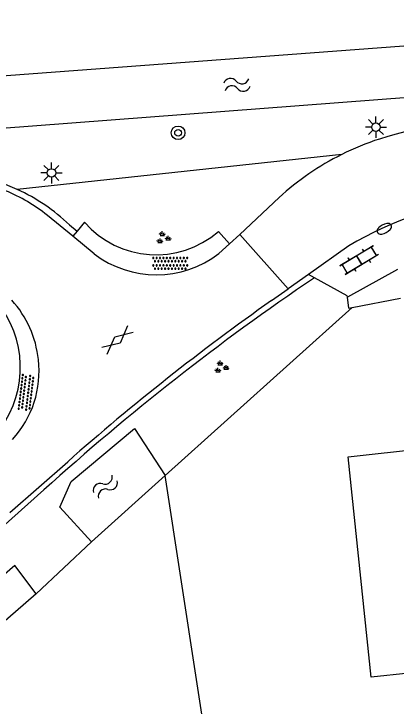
# Model space of a CAD drawing. Extents: x 136000 to 141000, y 400494 to 402006.
# Drawn here: x 137625.36 to 137647.9, y 400918.72 to 400959.51 of the extents above; entities that cross this region are included whole.
import ezdxf

# ---------------------------------------------------------------- set-up
doc = ezdxf.new("R2010")
doc.units = 0
for name, color, linetype in [('gg-afsc-draadraster', 7, 'Continuous'), ('gg-afsc-lijn draadraster', 7, 'Continuous'), ('gg-bbg-bijgebouw', 7, 'Continuous'), ('gg-knt-verharding', 7, 'Continuous'), ('gg-kntw-bovenkant insteek waterloop', 7, 'Continuous'), ('gt-grn-groengrens', 7, 'Continuous'), ('gt-grn-vlakafsluiter', 7, 'Continuous'), ('gt-grn-weggrens', 7, 'Continuous'), ('gt-symb-boom', 7, 'Continuous'), ('gt-symb-brandkraan', 7, 'Continuous'), ('gt-symb-gesloten verharding', 7, 'Continuous'), ('gt-symb-groenvak', 7, 'Continuous'), ('gt-symb-klinker verharding', 7, 'Continuous'), ('gt-symb-lichtmast', 7, 'Continuous'), ('gt-symb-overige verharding', 7, 'Continuous'), ('gt-symb-watersymbool', 7, 'Continuous')]:
    doc.layers.add(name, color=color, linetype=linetype)

# ---------------------------------------------------------------- blocks, each defined once
blk = doc.blocks.new('gt0-GRVAK')
at = {"layer": 'gt-symb-groenvak'}
for p, q in [((-0.11, 0.189), (-0.228, 0.24)), ((-0.182, 0.153), (0.088, 0.153)), ((-0.091, 0.211), (-0.156, 0.322)), ((-0.047, 0.214), (-0.047, 0.393)), ((-0.004, 0.211), (0.061, 0.322)), ((0.015, 0.189), (0.133, 0.24)), ((0.262, -0.052), (0.197, 0.059)), ((0.305, -0.049), (0.305, 0.13)), ((0.349, -0.052), (0.414, 0.059)), ((-0.245, -0.228), (-0.363, -0.177)), ((-0.318, -0.264), (-0.047, -0.264)), ((-0.226, -0.206), (-0.291, -0.095)), ((-0.183, -0.203), (-0.183, -0.024)), ((-0.139, -0.206), (-0.074, -0.095)), ((-0.12, -0.228), (-0.002, -0.177)), ((0.243, -0.074), (0.125, -0.023)), ((0.17, -0.11), (0.441, -0.11)), ((0.368, -0.074), (0.486, -0.023))]:
    blk.add_line(p, q, dxfattribs=at)
blk = doc.blocks.new('gt0-BR')
at = {"layer": 'gt-symb-brandkraan'}
for centre, radius, start, end in [((-0.244, 0), 0.206, 107.5669, 252.4331), ((0.599, -2.664), 3, 106.892, 107.5669), ((0, -0.691), 0.938, 73.108, 106.892), ((-0.599, -2.664), 3, 72.4331, 73.108), ((0.244, 0), 0.206, 287.567, 72.4331), ((0.599, 2.664), 3, 252.4331, 253.108), ((0, 0.691), 0.938, 253.108, 286.8921), ((-0.599, 2.664), 3, 286.8921, 287.567)]:
    blk.add_arc(centre, radius, start, end, dxfattribs=at)
blk = doc.blocks.new('gt0-LMAST')
at = {"layer": 'gt-symb-lichtmast'}
for p, q in [((-0.182, 0.173), (-0.447, 0.438)), ((-0.005, 0.246), (-0.005, 0.621)), ((0.172, 0.173), (0.437, 0.438)), ((-0.255, -0.004), (-0.63, -0.004)), ((-0.182, -0.181), (-0.447, -0.446)), ((-0.005, -0.254), (-0.005, -0.629)), ((0.437, -0.446), (0.172, -0.181)), ((0.245, -0.004), (0.62, -0.004))]:
    blk.add_line(p, q, dxfattribs=at)
blk.add_circle((-0.005, -0.004), 0.25, dxfattribs=at)
blk = doc.blocks.new('gt0-BOOM')
at = {"layer": 'gt-symb-boom'}
for radius in [0.4, 0.2]:
    blk.add_circle((0, 0), radius, dxfattribs=at)
blk = doc.blocks.new('gt0-WA')
at = {"layer": 'gt-symb-watersymbool'}
for centre, start, end in [((-0.323, 0.022), 28.0725, 151.9275), ((0.427, 0.422), 208.0725, 331.9275), ((-0.323, -0.428), 28.0725, 151.9275), ((0.427, -0.028), 208.0725, 331.9275)]:
    blk.add_arc(centre, 0.425, start, end, dxfattribs=at)
blk = doc.blocks.new('gt0-OVH')
at = {"layer": 'gt-symb-overige verharding'}
for points in [[(-0.972, 0.298), (-0.967, 0.308), (-0.965, 0.319), (-0.966, 0.33), (-0.971, 0.34), (-0.978, 0.348), (-0.988, 0.353), (-0.999, 0.355), (-1.01, 0.354), (-1.02, 0.349), (-1.028, 0.342), (-1.033, 0.332), (-1.035, 0.321), (-1.034, 0.31), (-1.029, 0.3), (-1.022, 0.292), (-1.012, 0.287), (-1.001, 0.285), (-0.99, 0.286), (-0.98, 0.291)], [(-0.872, 0.106), (-0.867, 0.116), (-0.865, 0.126), (-0.866, 0.137), (-0.871, 0.147), (-0.878, 0.156), (-0.888, 0.161), (-0.899, 0.163), (-0.91, 0.162), (-0.92, 0.157), (-0.928, 0.15), (-0.933, 0.14), (-0.935, 0.129), (-0.934, 0.118), (-0.929, 0.108), (-0.922, 0.1), (-0.912, 0.095), (-0.901, 0.092), (-0.89, 0.094), (-0.88, 0.098)], [(-0.772, 0.298), (-0.767, 0.308), (-0.765, 0.319), (-0.766, 0.33), (-0.771, 0.34), (-0.778, 0.348), (-0.788, 0.353), (-0.799, 0.355), (-0.81, 0.354), (-0.82, 0.349), (-0.828, 0.342), (-0.833, 0.332), (-0.835, 0.321), (-0.834, 0.31), (-0.829, 0.3), (-0.822, 0.292), (-0.812, 0.287), (-0.801, 0.285), (-0.79, 0.286), (-0.78, 0.291)], [(-0.672, 0.106), (-0.667, 0.116), (-0.665, 0.126), (-0.666, 0.137), (-0.671, 0.147), (-0.678, 0.156), (-0.688, 0.161), (-0.699, 0.163), (-0.71, 0.162), (-0.72, 0.157), (-0.728, 0.15), (-0.733, 0.14), (-0.735, 0.129), (-0.734, 0.118), (-0.729, 0.108), (-0.722, 0.1), (-0.712, 0.095), (-0.701, 0.092), (-0.69, 0.094), (-0.68, 0.098)], [(-0.572, 0.298), (-0.567, 0.308), (-0.565, 0.319), (-0.566, 0.33), (-0.571, 0.34), (-0.578, 0.348), (-0.588, 0.353), (-0.599, 0.355), (-0.61, 0.354), (-0.62, 0.349), (-0.628, 0.342), (-0.633, 0.332), (-0.635, 0.321), (-0.634, 0.31), (-0.629, 0.3), (-0.622, 0.292), (-0.612, 0.287), (-0.601, 0.285), (-0.59, 0.286), (-0.58, 0.291)], [(-0.472, 0.106), (-0.467, 0.116), (-0.465, 0.126), (-0.466, 0.137), (-0.471, 0.147), (-0.478, 0.156), (-0.488, 0.161), (-0.499, 0.163), (-0.51, 0.162), (-0.52, 0.157), (-0.528, 0.15), (-0.533, 0.14), (-0.535, 0.129), (-0.534, 0.118), (-0.529, 0.108), (-0.522, 0.1), (-0.512, 0.095), (-0.501, 0.092), (-0.49, 0.094), (-0.48, 0.098)], [(-0.372, 0.298), (-0.367, 0.308), (-0.365, 0.319), (-0.366, 0.33), (-0.371, 0.34), (-0.378, 0.348), (-0.388, 0.353), (-0.399, 0.355), (-0.41, 0.354), (-0.42, 0.349), (-0.428, 0.342), (-0.433, 0.332), (-0.435, 0.321), (-0.434, 0.31), (-0.429, 0.3), (-0.422, 0.292), (-0.412, 0.287), (-0.401, 0.285), (-0.39, 0.286), (-0.38, 0.291)], [(-0.272, 0.106), (-0.267, 0.116), (-0.265, 0.126), (-0.266, 0.137), (-0.271, 0.147), (-0.278, 0.156), (-0.288, 0.161), (-0.299, 0.163), (-0.31, 0.162), (-0.32, 0.157), (-0.328, 0.15), (-0.333, 0.14), (-0.335, 0.129), (-0.334, 0.118), (-0.329, 0.108), (-0.322, 0.1), (-0.312, 0.095), (-0.301, 0.092), (-0.29, 0.094), (-0.28, 0.098)], [(-0.172, 0.298), (-0.167, 0.308), (-0.165, 0.319), (-0.166, 0.33), (-0.171, 0.34), (-0.178, 0.348), (-0.188, 0.353), (-0.199, 0.355), (-0.21, 0.354), (-0.22, 0.349), (-0.228, 0.342), (-0.233, 0.332), (-0.235, 0.321), (-0.234, 0.31), (-0.229, 0.3), (-0.222, 0.292), (-0.212, 0.287), (-0.201, 0.285), (-0.19, 0.286), (-0.18, 0.291)], [(-0.072, 0.106), (-0.067, 0.116), (-0.065, 0.126), (-0.066, 0.137), (-0.071, 0.147), (-0.078, 0.156), (-0.088, 0.161), (-0.099, 0.163), (-0.11, 0.162), (-0.12, 0.157), (-0.128, 0.15), (-0.133, 0.14), (-0.135, 0.129), (-0.134, 0.118), (-0.129, 0.108), (-0.122, 0.1), (-0.112, 0.095), (-0.101, 0.092), (-0.09, 0.094), (-0.08, 0.098)], [(0.028, 0.298), (0.033, 0.308), (0.035, 0.319), (0.034, 0.33), (0.029, 0.34), (0.022, 0.348), (0.012, 0.353), (0.001, 0.355), (-0.01, 0.354), (-0.02, 0.349), (-0.028, 0.342), (-0.033, 0.332), (-0.035, 0.321), (-0.034, 0.31), (-0.029, 0.3), (-0.022, 0.292), (-0.012, 0.287), (-0.001, 0.285), (0.01, 0.286), (0.02, 0.291)], [(0.128, 0.106), (0.133, 0.116), (0.135, 0.126), (0.134, 0.137), (0.129, 0.147), (0.122, 0.156), (0.112, 0.161), (0.101, 0.163), (0.09, 0.162), (0.08, 0.157), (0.072, 0.15), (0.067, 0.14), (0.065, 0.129), (0.066, 0.118), (0.071, 0.108), (0.078, 0.1), (0.088, 0.095), (0.099, 0.092), (0.11, 0.094), (0.12, 0.098)], [(0.228, 0.298), (0.233, 0.308), (0.235, 0.319), (0.234, 0.33), (0.229, 0.34), (0.222, 0.348), (0.212, 0.353), (0.201, 0.355), (0.19, 0.354), (0.18, 0.349), (0.172, 0.342), (0.167, 0.332), (0.165, 0.321), (0.166, 0.31), (0.171, 0.3), (0.178, 0.292), (0.188, 0.287), (0.199, 0.285), (0.21, 0.286), (0.22, 0.291)], [(0.328, 0.106), (0.333, 0.116), (0.335, 0.126), (0.334, 0.137), (0.329, 0.147), (0.322, 0.156), (0.312, 0.161), (0.301, 0.163), (0.29, 0.162), (0.28, 0.157), (0.272, 0.15), (0.267, 0.14), (0.265, 0.129), (0.266, 0.118), (0.271, 0.108), (0.278, 0.1), (0.288, 0.095), (0.299, 0.092), (0.31, 0.094), (0.32, 0.098)], [(0.428, 0.298), (0.433, 0.308), (0.435, 0.319), (0.434, 0.33), (0.429, 0.34), (0.422, 0.348), (0.412, 0.353), (0.401, 0.355), (0.39, 0.354), (0.38, 0.349), (0.372, 0.342), (0.367, 0.332), (0.365, 0.321), (0.366, 0.31), (0.371, 0.3), (0.378, 0.292), (0.388, 0.287), (0.399, 0.285), (0.41, 0.286), (0.42, 0.291)], [(0.528, 0.106), (0.533, 0.116), (0.535, 0.126), (0.534, 0.137), (0.529, 0.147), (0.522, 0.156), (0.512, 0.161), (0.501, 0.163), (0.49, 0.162), (0.48, 0.157), (0.472, 0.15), (0.467, 0.14), (0.465, 0.129), (0.466, 0.118), (0.471, 0.108), (0.478, 0.1), (0.488, 0.095), (0.499, 0.092), (0.51, 0.094), (0.52, 0.098)], [(0.628, 0.298), (0.633, 0.308), (0.635, 0.319), (0.634, 0.33), (0.629, 0.34), (0.622, 0.348), (0.612, 0.353), (0.601, 0.355), (0.59, 0.354), (0.58, 0.349), (0.572, 0.342), (0.567, 0.332), (0.565, 0.321), (0.566, 0.31), (0.571, 0.3), (0.578, 0.292), (0.588, 0.287), (0.599, 0.285), (0.61, 0.286), (0.62, 0.291)], [(0.728, 0.106), (0.733, 0.116), (0.735, 0.126), (0.734, 0.137), (0.729, 0.147), (0.722, 0.156), (0.712, 0.161), (0.701, 0.163), (0.69, 0.162), (0.68, 0.157), (0.672, 0.15), (0.667, 0.14), (0.665, 0.129), (0.666, 0.118), (0.671, 0.108), (0.678, 0.1), (0.688, 0.095), (0.699, 0.092), (0.71, 0.094), (0.72, 0.098)], [(0.828, 0.298), (0.833, 0.308), (0.835, 0.319), (0.834, 0.33), (0.829, 0.34), (0.822, 0.348), (0.812, 0.353), (0.801, 0.355), (0.79, 0.354), (0.78, 0.349), (0.772, 0.342), (0.767, 0.332), (0.765, 0.321), (0.766, 0.31), (0.771, 0.3), (0.778, 0.292), (0.788, 0.287), (0.799, 0.285), (0.81, 0.286), (0.82, 0.291)], [(0.928, 0.106), (0.933, 0.116), (0.935, 0.126), (0.934, 0.137), (0.929, 0.147), (0.922, 0.156), (0.912, 0.161), (0.901, 0.163), (0.89, 0.162), (0.88, 0.157), (0.872, 0.15), (0.867, 0.14), (0.865, 0.129), (0.866, 0.118), (0.871, 0.108), (0.878, 0.1), (0.888, 0.095), (0.899, 0.092), (0.91, 0.094), (0.92, 0.098)], [(1.028, 0.298), (1.033, 0.308), (1.035, 0.319), (1.034, 0.33), (1.029, 0.34), (1.022, 0.348), (1.012, 0.353), (1.001, 0.355), (0.99, 0.354), (0.98, 0.349), (0.972, 0.342), (0.967, 0.332), (0.965, 0.321), (0.966, 0.31), (0.971, 0.3), (0.978, 0.292), (0.988, 0.287), (0.999, 0.285), (1.01, 0.286), (1.02, 0.291)], [(-0.972, -0.142), (-0.967, -0.132), (-0.965, -0.121), (-0.966, -0.11), (-0.971, -0.1), (-0.978, -0.092), (-0.988, -0.087), (-0.999, -0.085), (-1.01, -0.086), (-1.02, -0.091), (-1.028, -0.098), (-1.033, -0.108), (-1.035, -0.119), (-1.034, -0.13), (-1.029, -0.14), (-1.022, -0.148), (-1.012, -0.153), (-1.001, -0.155), (-0.99, -0.154), (-0.98, -0.149)], [(-0.872, -0.334), (-0.867, -0.324), (-0.865, -0.314), (-0.866, -0.303), (-0.871, -0.293), (-0.878, -0.284), (-0.888, -0.279), (-0.899, -0.277), (-0.91, -0.278), (-0.92, -0.283), (-0.928, -0.29), (-0.933, -0.3), (-0.935, -0.311), (-0.934, -0.322), (-0.929, -0.332), (-0.922, -0.34), (-0.912, -0.345), (-0.901, -0.348), (-0.89, -0.346), (-0.88, -0.342)], [(-0.772, -0.142), (-0.767, -0.132), (-0.765, -0.121), (-0.766, -0.11), (-0.771, -0.1), (-0.778, -0.092), (-0.788, -0.087), (-0.799, -0.085), (-0.81, -0.086), (-0.82, -0.091), (-0.828, -0.098), (-0.833, -0.108), (-0.835, -0.119), (-0.834, -0.13), (-0.829, -0.14), (-0.822, -0.148), (-0.812, -0.153), (-0.801, -0.155), (-0.79, -0.154), (-0.78, -0.149)], [(-0.672, -0.334), (-0.667, -0.324), (-0.665, -0.314), (-0.666, -0.303), (-0.671, -0.293), (-0.678, -0.284), (-0.688, -0.279), (-0.699, -0.277), (-0.71, -0.278), (-0.72, -0.283), (-0.728, -0.29), (-0.733, -0.3), (-0.735, -0.311), (-0.734, -0.322), (-0.729, -0.332), (-0.722, -0.34), (-0.712, -0.345), (-0.701, -0.348), (-0.69, -0.346), (-0.68, -0.342)], [(-0.572, -0.142), (-0.567, -0.132), (-0.565, -0.121), (-0.566, -0.11), (-0.571, -0.1), (-0.578, -0.092), (-0.588, -0.087), (-0.599, -0.085), (-0.61, -0.086), (-0.62, -0.091), (-0.628, -0.098), (-0.633, -0.108), (-0.635, -0.119), (-0.634, -0.13), (-0.629, -0.14), (-0.622, -0.148), (-0.612, -0.153), (-0.601, -0.155), (-0.59, -0.154), (-0.58, -0.149)], [(-0.472, -0.334), (-0.467, -0.324), (-0.465, -0.314), (-0.466, -0.303), (-0.471, -0.293), (-0.478, -0.284), (-0.488, -0.279), (-0.499, -0.277), (-0.51, -0.278), (-0.52, -0.283), (-0.528, -0.29), (-0.533, -0.3), (-0.535, -0.311), (-0.534, -0.322), (-0.529, -0.332), (-0.522, -0.34), (-0.512, -0.345), (-0.501, -0.348), (-0.49, -0.346), (-0.48, -0.342)], [(-0.372, -0.142), (-0.367, -0.132), (-0.365, -0.121), (-0.366, -0.11), (-0.371, -0.1), (-0.378, -0.092), (-0.388, -0.087), (-0.399, -0.085), (-0.41, -0.086), (-0.42, -0.091), (-0.428, -0.098), (-0.433, -0.108), (-0.435, -0.119), (-0.434, -0.13), (-0.429, -0.14), (-0.422, -0.148), (-0.412, -0.153), (-0.401, -0.155), (-0.39, -0.154), (-0.38, -0.149)], [(-0.272, -0.334), (-0.267, -0.324), (-0.265, -0.314), (-0.266, -0.303), (-0.271, -0.293), (-0.278, -0.284), (-0.288, -0.279), (-0.299, -0.277), (-0.31, -0.278), (-0.32, -0.283), (-0.328, -0.29), (-0.333, -0.3), (-0.335, -0.311), (-0.334, -0.322), (-0.329, -0.332), (-0.322, -0.34), (-0.312, -0.345), (-0.301, -0.348), (-0.29, -0.346), (-0.28, -0.342)], [(-0.172, -0.142), (-0.167, -0.132), (-0.165, -0.121), (-0.166, -0.11), (-0.171, -0.1), (-0.178, -0.092), (-0.188, -0.087), (-0.199, -0.085), (-0.21, -0.086), (-0.22, -0.091), (-0.228, -0.098), (-0.233, -0.108), (-0.235, -0.119), (-0.234, -0.13), (-0.229, -0.14), (-0.222, -0.148), (-0.212, -0.153), (-0.201, -0.155), (-0.19, -0.154), (-0.18, -0.149)], [(-0.072, -0.334), (-0.067, -0.324), (-0.065, -0.314), (-0.066, -0.303), (-0.071, -0.293), (-0.078, -0.284), (-0.088, -0.279), (-0.099, -0.277), (-0.11, -0.278), (-0.12, -0.283), (-0.128, -0.29), (-0.133, -0.3), (-0.135, -0.311), (-0.134, -0.322), (-0.129, -0.332), (-0.122, -0.34), (-0.112, -0.345), (-0.101, -0.348), (-0.09, -0.346), (-0.08, -0.342)], [(0.028, -0.142), (0.033, -0.132), (0.035, -0.121), (0.034, -0.11), (0.029, -0.1), (0.022, -0.092), (0.012, -0.087), (0.001, -0.085), (-0.01, -0.086), (-0.02, -0.091), (-0.028, -0.098), (-0.033, -0.108), (-0.035, -0.119), (-0.034, -0.13), (-0.029, -0.14), (-0.022, -0.148), (-0.012, -0.153), (-0.001, -0.155), (0.01, -0.154), (0.02, -0.149)], [(0.128, -0.334), (0.133, -0.324), (0.135, -0.314), (0.134, -0.303), (0.129, -0.293), (0.122, -0.284), (0.112, -0.279), (0.101, -0.277), (0.09, -0.278), (0.08, -0.283), (0.072, -0.29), (0.067, -0.3), (0.065, -0.311), (0.066, -0.322), (0.071, -0.332), (0.078, -0.34), (0.088, -0.345), (0.099, -0.348), (0.11, -0.346), (0.12, -0.342)], [(0.228, -0.142), (0.233, -0.132), (0.235, -0.121), (0.234, -0.11), (0.229, -0.1), (0.222, -0.092), (0.212, -0.087), (0.201, -0.085), (0.19, -0.086), (0.18, -0.091), (0.172, -0.098), (0.167, -0.108), (0.165, -0.119), (0.166, -0.13), (0.171, -0.14), (0.178, -0.148), (0.188, -0.153), (0.199, -0.155), (0.21, -0.154), (0.22, -0.149)], [(0.328, -0.334), (0.333, -0.324), (0.335, -0.314), (0.334, -0.303), (0.329, -0.293), (0.322, -0.284), (0.312, -0.279), (0.301, -0.277), (0.29, -0.278), (0.28, -0.283), (0.272, -0.29), (0.267, -0.3), (0.265, -0.311), (0.266, -0.322), (0.271, -0.332), (0.278, -0.34), (0.288, -0.345), (0.299, -0.348), (0.31, -0.346), (0.32, -0.342)], [(0.428, -0.142), (0.433, -0.132), (0.435, -0.121), (0.434, -0.11), (0.429, -0.1), (0.422, -0.092), (0.412, -0.087), (0.401, -0.085), (0.39, -0.086), (0.38, -0.091), (0.372, -0.098), (0.367, -0.108), (0.365, -0.119), (0.366, -0.13), (0.371, -0.14), (0.378, -0.148), (0.388, -0.153), (0.399, -0.155), (0.41, -0.154), (0.42, -0.149)], [(0.528, -0.334), (0.533, -0.324), (0.535, -0.314), (0.534, -0.303), (0.529, -0.293), (0.522, -0.284), (0.512, -0.279), (0.501, -0.277), (0.49, -0.278), (0.48, -0.283), (0.472, -0.29), (0.467, -0.3), (0.465, -0.311), (0.466, -0.322), (0.471, -0.332), (0.478, -0.34), (0.488, -0.345), (0.499, -0.348), (0.51, -0.346), (0.52, -0.342)], [(0.628, -0.142), (0.633, -0.132), (0.635, -0.121), (0.634, -0.11), (0.629, -0.1), (0.622, -0.092), (0.612, -0.087), (0.601, -0.085), (0.59, -0.086), (0.58, -0.091), (0.572, -0.098), (0.567, -0.108), (0.565, -0.119), (0.566, -0.13), (0.571, -0.14), (0.578, -0.148), (0.588, -0.153), (0.599, -0.155), (0.61, -0.154), (0.62, -0.149)], [(0.728, -0.334), (0.733, -0.324), (0.735, -0.314), (0.734, -0.303), (0.729, -0.293), (0.722, -0.284), (0.712, -0.279), (0.701, -0.277), (0.69, -0.278), (0.68, -0.283), (0.672, -0.29), (0.667, -0.3), (0.665, -0.311), (0.666, -0.322), (0.671, -0.332), (0.678, -0.34), (0.688, -0.345), (0.699, -0.348), (0.71, -0.346), (0.72, -0.342)], [(0.828, -0.142), (0.833, -0.132), (0.835, -0.121), (0.834, -0.11), (0.829, -0.1), (0.822, -0.092), (0.812, -0.087), (0.801, -0.085), (0.79, -0.086), (0.78, -0.091), (0.772, -0.098), (0.767, -0.108), (0.765, -0.119), (0.766, -0.13), (0.771, -0.14), (0.778, -0.148), (0.788, -0.153), (0.799, -0.155), (0.81, -0.154), (0.82, -0.149)], [(0.928, -0.334), (0.933, -0.324), (0.935, -0.314), (0.934, -0.303), (0.929, -0.293), (0.922, -0.284), (0.912, -0.279), (0.901, -0.277), (0.89, -0.278), (0.88, -0.283), (0.872, -0.29), (0.867, -0.3), (0.865, -0.311), (0.866, -0.322), (0.871, -0.332), (0.878, -0.34), (0.888, -0.345), (0.899, -0.348), (0.91, -0.346), (0.92, -0.342)], [(1.028, -0.142), (1.033, -0.132), (1.035, -0.121), (1.034, -0.11), (1.029, -0.1), (1.022, -0.092), (1.012, -0.087), (1.001, -0.085), (0.99, -0.086), (0.98, -0.091), (0.972, -0.098), (0.967, -0.108), (0.965, -0.119), (0.966, -0.13), (0.971, -0.14), (0.978, -0.148), (0.988, -0.153), (0.999, -0.155), (1.01, -0.154), (1.02, -0.149)]]:
    blk.add_lwpolyline(points, close=True, dxfattribs=at)
blk = doc.blocks.new('gt0-GESVH1')
at = {"layer": 'gt-symb-gesloten verharding'}
for p, q in [((-0.992, -0.261), (0.008, 0.239)), ((0.008, -0.261), (-0.992, 0.239)), ((0.008, 0.239), (1.008, -0.261)), ((1.008, 0.239), (0.008, -0.261))]:
    blk.add_line(p, q, dxfattribs=at)
blk = doc.blocks.new('gt0-KL1')
at = {"layer": 'gt-symb-klinker verharding'}
for p, q in [((-0.5, 0.3), (-0.5, 0.45)), ((0.5, 0.3), (0.5, 0.45)), ((-1.15, 0.3), (1.15, 0.3)), ((-1, -0.3), (-1, 0.3)), ((0, -0.3), (0, 0.3)), ((1, -0.3), (1, 0.3)), ((-1.15, -0.3), (1.15, -0.3)), ((-0.5, -0.45), (-0.5, -0.3)), ((0.5, -0.45), (0.5, -0.3))]:
    blk.add_line(p, q, dxfattribs=at)

msp = doc.modelspace()

# ---------------------------------------------------------------- linework, layer by layer
at = {"layer": 'gg-afsc-draadraster'}
msp.add_lwpolyline([(137681.377, 400905.525), (137660.55, 400903.665), (137638.974, 400901.739), (137634.29, 400932.306)], dxfattribs=at)
at = {"layer": 'gg-afsc-lijn draadraster'}
msp.add_lwpolyline([(137681.377, 400905.525), (137660.55, 400903.665), (137638.974, 400901.739), (137634.29, 400932.306)], dxfattribs=at)
at = {"layer": 'gg-bbg-bijgebouw'}
msp.add_lwpolyline([(137645.061, 400933.409), (137649.51, 400933.888), (137650.862, 400920.89), (137646.416, 400920.426), (137645.061, 400933.409)], dxfattribs=at)
at = {"layer": 'gg-knt-verharding'}
for p, q in [((137638.676, 400946.512), (137640.993, 400948.684)), ((137628.842, 400946.401), (137627.341, 400947.634)), ((137628.645, 400947.078), (137629.095, 400946.711)), ((137629.519, 400947.231), (137629.095, 400946.711)), ((137629.095, 400946.711), (137628.842, 400946.401)), ((137637.418, 400946.682), (137638.082, 400945.967)), ((137638.676, 400946.512), (137638.082, 400945.967)), ((137641.538, 400943.309), (137638.676, 400946.512)), ((137630.102, 400945.366), (137628.842, 400946.401)), ((137638.082, 400945.967), (137637.441, 400945.38)), ((137645.111, 400945.834), (137642.731, 400944.146)), ((137647.97, 400944.448), (137645.025, 400942.824)), ((137642.731, 400944.146), (137641.538, 400943.309)), ((137643.074, 400943.958), (137642.731, 400944.146)), ((137640.551, 400942.616), (137641.538, 400943.309)), ((137645.115, 400942.162), (137645.025, 400942.824)), ((137625.133, 400930.128), (137628.538, 400933.121))]:
    msp.add_line(p, q, dxfattribs=at)
for points in [[(137645.025, 400942.824), (137645.015, 400942.894), (137643.074, 400943.958)], [(137582.906, 400892.612), (137611.056, 400917.088), (137627.137, 400931.454)]]:
    msp.add_lwpolyline(points, dxfattribs=at)
for centre, radius, start, end in [((137660.587, 400907), 47.161, 96.7701, 106.8628), ((137652.008, 400936.629), 16.322, 108.2135, 116.6403), ((137652.034, 400936.543), 16.411, 116.5873, 132.2822), ((137620.749, 400938.712), 11.505, 65.2706, 89.1976), ((137621.104, 400939.874), 9.956, 51.2096, 67.7416), ((137620.744, 400938.712), 11.508, 46.6377, 65.2476), ((137655.335, 400928.91), 19.772, 95.7755, 121.1362), ((137633.745, 400950.934), 5.619, 221.2292, 310.8192), ((137633.762, 400950.187), 6.053, 232.7949, 307.4237), ((137723.484, 400825.064), 143.532, 124.0709, 132.16381), ((137619.668, 400938.679), 6.081, 323.8325, 39.7229), ((137620.679, 400938.5), 6.162, 5.9482, 42.1167), ((137721.424, 400827.949), 140.317, 125.19483, 131.45042), ((137620.96, 400938.436), 5.89, 317.2025, 6.858)]:
    msp.add_arc(centre, radius, start, end, dxfattribs=at)
at = {"layer": 'gg-kntw-bovenkant insteek waterloop'}
for p, q in [((137673.722, 400959.509), (137593.465, 400953.51)), ((137593.536, 400950.404), (137650.441, 400954.748)), ((137632.466, 400935.082), (137634.29, 400932.306)), ((137634.29, 400932.306), (137629.931, 400928.399)), ((137626.686, 400925.341), (137581.321, 400885.994))]:
    msp.add_line(p, q, dxfattribs=at)
for points in [[(137629.931, 400928.399), (137628.065, 400930.438), (137628.743, 400931.945), (137632.466, 400935.082)], [(137626.686, 400925.341), (137625.417, 400927.002), (137595.505, 400901.045), (137573.437, 400882.276)]]:
    msp.add_lwpolyline(points, dxfattribs=at)
at = {"layer": 'gt-grn-groengrens'}
for p, q in [((137644.689, 400951.218), (137625.562, 400949.162)), ((137645.311, 400942.2), (137634.29, 400932.306)), ((137629.931, 400928.399), (137626.686, 400925.341))]:
    msp.add_line(p, q, dxfattribs=at)
at = {"layer": 'gt-grn-vlakafsluiter'}
msp.add_line((137645.115, 400942.162), (137645.311, 400942.2), dxfattribs=at)
at = {"layer": 'gt-grn-weggrens'}
msp.add_line((137645.311, 400942.2), (137648.153, 400942.756), dxfattribs=at)

# ---------------------------------------------------------------- block references
at = {"layer": 'gt-symb-boom'}
msp.add_blockref('gt0-BOOM', (137635.045, 400952.5), dxfattribs=at)
at = {"layer": 'gt-symb-brandkraan', "rotation": 28.48700713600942}
msp.add_blockref('gt0-BR', (137647.197, 400946.844), dxfattribs=at)
at = {"layer": 'gt-symb-gesloten verharding', "rotation": 40.21618137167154}
msp.add_blockref('gt0-GESVH1', (137631.456, 400940.299), dxfattribs=at)
at = {"layer": 'gt-symb-groenvak'}
for p in [(137634.161, 400946.304), (137637.577, 400938.681)]:
    msp.add_blockref('gt0-GRVAK', p, dxfattribs=at)
at = {"layer": 'gt-symb-klinker verharding'}
for p, rotation in [((137645.72, 400944.995), -149.33107334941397), ((137645.719, 400945.006), 31.13079914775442)]:
    msp.add_blockref('gt0-KL1', p, dxfattribs=dict(at, rotation=rotation))
at = {"layer": 'gt-symb-lichtmast'}
for p in [(137646.711, 400952.837), (137627.587, 400950.138)]:
    msp.add_blockref('gt0-LMAST', p, dxfattribs=at)
at = {"layer": 'gt-symb-overige verharding'}
msp.add_blockref('gt0-OVH', (137634.58, 400944.805), dxfattribs=at)
at = {"layer": 'gt-symb-overige verharding', "rotation": 83.05258934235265}
msp.add_blockref('gt0-OVH', (137626.089, 400937.197), dxfattribs=at)
at = {"layer": 'gt-symb-watersymbool'}
for p, rotation in [((137638.457, 400955.321), 10.253598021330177), ((137630.714, 400931.621), 42.60899614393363)]:
    msp.add_blockref('gt0-WA', p, dxfattribs=dict(at, rotation=rotation))

doc.saveas('drawing.dxf')
